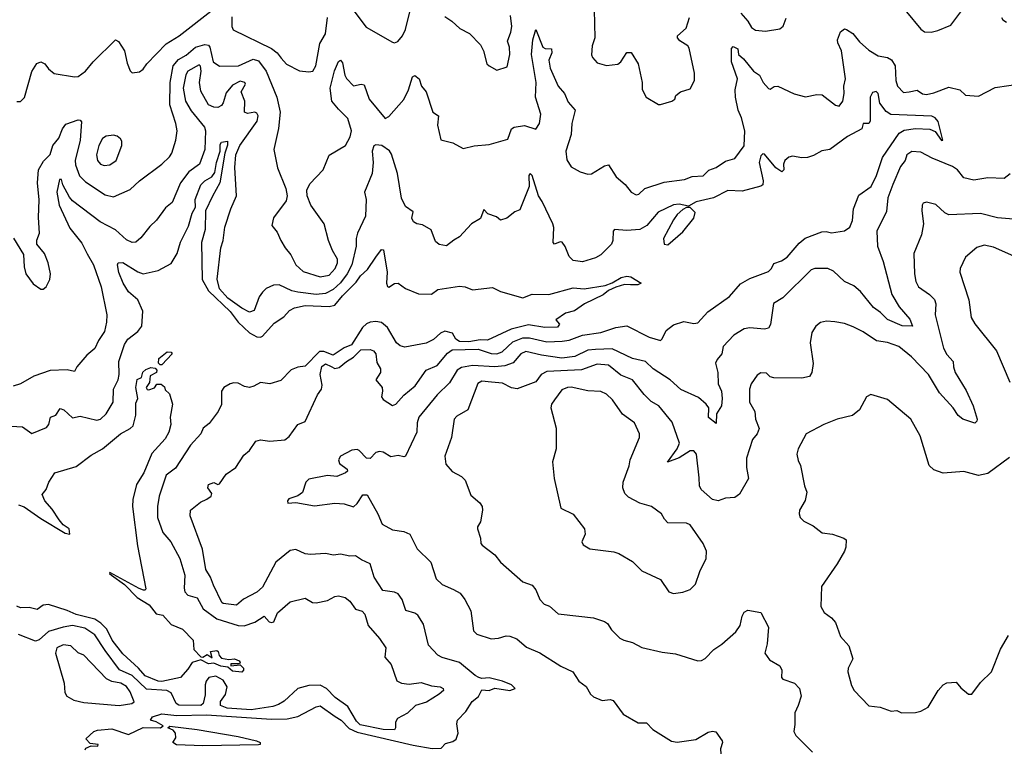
# Model space of a CAD drawing. Extents: x 1552033 to 1694788, y 811965 to 917215.
# Tile 414 of 632: x 1660851 to 1666143, y 840739 to 844662. Entities that reach past the tile are written whole.
import ezdxf

# ---------------------------------------------------------------- set-up
doc = ezdxf.new("R2010")
doc.units = 0

msp = doc.modelspace()

# ---------------------------------------------------------------- linework, layer by layer
at = {"layer": '0CON20XD'}
for points in [[(1660835, 844223.3), (1660855, 844223.3), (1660875.8, 844244.2), (1660915.5, 844384.5), (1660943.4, 844426.6), (1660964.2, 844435.8), (1660985, 844424.3), (1661005, 844397.8), (1661035, 844373.1), (1661144.4, 844354.4), (1661165, 844356.9), (1661204, 844386), (1661245, 844435.6), (1661365, 844554.2), (1661382, 844545), (1661414.3, 844494.3), (1661428.8, 844428.8), (1661445, 844387.5), (1661455, 844377.5), (1661495, 844382.5), (1661513.9, 844396.1), (1661533.3, 844425), (1661637.1, 844532.9), (1661707.3, 844575), (1661895, 844720.7)], [(1662615, 844753.3), (1662712.6, 844622.6), (1662855, 844540.8), (1662865, 844538), (1662883.3, 844545), (1662909.2, 844575), (1662925, 844610), (1662955, 844733.8)], [(1663938.9, 844715), (1663942.5, 844565), (1663928.1, 844521.9), (1663923.8, 844473.8), (1663929.3, 844459.3), (1663955, 844431.2), (1664005, 844416), (1664065, 844423.3), (1664081.2, 844435), (1664114.3, 844485.7), (1664136.8, 844486.8), (1664174.4, 844424.4), (1664196.2, 844325), (1664197, 844287), (1664217.5, 844245), (1664285, 844206.7), (1664295, 844206.7), (1664355.9, 844224.1), (1664372.5, 844235), (1664377.5, 844255), (1664402.5, 844275), (1664455, 844290), (1664477.5, 844335), (1664477.5, 844375), (1664448.8, 844508.8), (1664442, 844522), (1664398.8, 844548.8), (1664386.7, 844565), (1664386.7, 844575), (1664433.9, 844616.1), (1664451.9, 844675)], [(1665617.5, 844705), (1665695, 844611.2), (1665715, 844597.5), (1665750, 844595), (1665786.4, 844603.6), (1665855, 844632.5), (1665920.8, 844719.2)], [(1661991.3, 844678.7), (1661990.4, 844625), (1661998.7, 844608.7), (1662205, 844506.7), (1662235, 844484.5), (1662256.3, 844456.3), (1662285, 844423.1), (1662355, 844387.1), (1662405, 844381.2), (1662426.2, 844385), (1662442.2, 844415), (1662464.4, 844535), (1662495, 844586.7), (1662505.8, 844675)], [(1663135, 844679.2), (1663173.3, 844655), (1663216.7, 844615), (1663267.6, 844587.6), (1663327.6, 844527.6), (1663344.6, 844495), (1663361.9, 844425), (1663374, 844415), (1663415, 844391.2), (1663471.2, 844408.8), (1663485.6, 844475), (1663483.3, 844515), (1663473.2, 844546.8), (1663491.5, 844595), (1663495.4, 844625), (1663488.2, 844685)], [(1664727.5, 844697.5), (1664765.3, 844655.3), (1664785, 844620), (1664805, 844605.3), (1664858.9, 844601.1), (1664936, 844614), (1664955, 844627.5), (1664970.2, 844669.8)], [(1666128.9, 844675), (1666135, 844660.8), (1666155, 844648.9)], [(1661690, 844105), (1661658.4, 844205), (1661659.8, 844325), (1661676, 844415), (1661705, 844449), (1661745, 844471.8), (1661795, 844515.2), (1661845, 844529.4), (1661865.2, 844525.2), (1661872.2, 844515), (1661890.9, 844435), (1661925, 844412.7), (1662026.3, 844413.7), (1662105, 844450), (1662135, 844440.8), (1662174.7, 844385), (1662232.4, 844245), (1662250.8, 844165), (1662242.1, 844077.9), (1662216.4, 843965), (1662236.5, 843865), (1662281.9, 843755), (1662289.2, 843715), (1662282.1, 843687.9), (1662215, 843596), (1662205.7, 843555.7), (1662235, 843519.2), (1662253.8, 843475), (1662277.5, 843435), (1662308.7, 843398.7), (1662334.7, 843345), (1662375, 843308.2), (1662465, 843278.9), (1662515, 843288.8), (1662547.1, 843325), (1662559.7, 843355), (1662558.4, 843375), (1662531.3, 843421.3), (1662510.6, 843475), (1662487.5, 843565), (1662416, 843665), (1662395.7, 843715), (1662394.2, 843745), (1662410.7, 843779.3), (1662482.5, 843855), (1662515, 843933.3), (1662602.5, 843985), (1662627.8, 844032.2), (1662633.6, 844065), (1662615, 844131.9), (1662565, 844181.6), (1662528.7, 844225), (1662520, 844295), (1662542, 844388), (1662565, 844437.5), (1662575, 844445.5), (1662585, 844430), (1662597.9, 844365), (1662606.9, 844346.9), (1662645, 844306.5), (1662686.1, 844316.1), (1662701.7, 844311.7), (1662730, 844235), (1662815, 844130.9), (1662835, 844141.2), (1662915.9, 844234.1), (1662939.7, 844285), (1662961.4, 844355), (1662975, 844362), (1662998, 844345), (1663010, 844305), (1663035, 844274), (1663072, 844165), (1663101.2, 844145), (1663095.6, 844095), (1663115, 844016.7), (1663179.5, 843999.5), (1663235, 843969.2), (1663293.9, 843983.9), (1663375, 843990.8), (1663475, 844020), (1663494.5, 844075), (1663508.8, 844085), (1663565, 844092.7), (1663625, 844074.5), (1663645, 844104.3), (1663651.7, 844155), (1663622.5, 844245), (1663627.4, 844325), (1663600.9, 844475), (1663608.9, 844555), (1663625, 844610), (1663663.1, 844515), (1663675, 844507.3), (1663709.5, 844505), (1663710.3, 844485), (1663694.2, 844445), (1663702.4, 844402.4), (1663744.5, 844305), (1663779.1, 844265), (1663799.2, 844219.2), (1663836.2, 844176.2), (1663819.4, 844105), (1663814.6, 844045), (1663786, 843956), (1663791.2, 843908.8), (1663815, 843871.2), (1663862.5, 843845), (1663905, 843832), (1663925, 843834.2), (1663995, 843876.7), (1664015, 843882.5), (1664056.9, 843816.9), (1664105, 843775.7), (1664137.1, 843735), (1664165, 843720.6), (1664179.2, 843725), (1664210.8, 843755), (1664315, 843789.3), (1664425, 843802.8), (1664465, 843819.2), (1664525, 843822.5), (1664555, 843853.3), (1664595, 843866.7), (1664645, 843901.1), (1664695, 843916.5), (1664745.2, 843984.8), (1664747.8, 844065), (1664731.3, 844135), (1664712.7, 844175), (1664697.5, 844245), (1664696.5, 844285), (1664708.9, 844345), (1664676.7, 844436.7), (1664676.9, 844506.9), (1664685, 844517.9), (1664710.4, 844505), (1664715, 844474.4), (1664742.1, 844452.1), (1664795.6, 844385), (1664826.9, 844365), (1664847.5, 844325), (1664875, 844292), (1664885, 844288.8), (1664906.8, 844303.2), (1664925, 844304.4), (1665013.5, 844263.5), (1665075, 844246.9), (1665135, 844260), (1665165, 844258.8), (1665235, 844202.9), (1665255, 844198), (1665275.6, 844225), (1665282.3, 844265), (1665280.4, 844305), (1665290, 844345), (1665268.4, 844495), (1665248.1, 844538.1), (1665247, 844555), (1665262.8, 844597.2), (1665285, 844612.5), (1665295, 844610.5), (1665328.9, 844588.9), (1665365, 844544.2), (1665415, 844498.2), (1665465, 844468.2), (1665515, 844459.7), (1665536.5, 844446.5), (1665556.1, 844415), (1665560, 844335), (1665570, 844305), (1665600.9, 844270.9), (1665632.5, 844275), (1665675, 844283.3), (1665703.7, 844263.7), (1665725, 844260.9), (1665765, 844269.3), (1665845, 844299.6), (1665903.3, 844285), (1665935, 844256.2), (1666005, 844250.6), (1666095, 844297.5), (1666315, 844329.4)], [(1664183.6, 843533.6), (1664115, 843528.5), (1664047.5, 843535), (1664040, 843525), (1664038.9, 843475), (1664031.1, 843455), (1663975, 843397.1), (1663945, 843381.9), (1663875, 843361.1), (1663825, 843366.9), (1663805, 843388.6), (1663782.7, 843442.7), (1663766.4, 843466.4), (1663755, 843468.2), (1663725, 843454.4), (1663718.1, 843465), (1663722.3, 843545), (1663717.2, 843565), (1663659.5, 843685), (1663638.5, 843715), (1663605.4, 843825), (1663595, 843836), (1663587.5, 843825), (1663588.5, 843765), (1663539.5, 843640.5), (1663511.7, 843628.3), (1663468.8, 843595), (1663435, 843584.2), (1663412.7, 843602.7), (1663367.7, 843617.7), (1663345, 843642.5), (1663327, 843593), (1663280, 843565), (1663215.3, 843494.7), (1663185, 843476.5), (1663145, 843447.1), (1663105, 843453.1), (1663085, 843468.8), (1663062.2, 843532.2), (1663015, 843559.2), (1662985, 843563.8), (1662966.9, 843575), (1662958.1, 843595), (1662965, 843628.8), (1662925, 843658.6), (1662902.4, 843702.4), (1662881.4, 843835), (1662849.1, 843939.1), (1662837.7, 843957.7), (1662797.5, 843985), (1662765, 843988.8), (1662755, 843983.3), (1662744.6, 843955.4), (1662750.9, 843895), (1662744.6, 843835), (1662704.6, 843735), (1662713.8, 843695), (1662709.7, 843605), (1662666.9, 843515), (1662659.2, 843485), (1662658.8, 843445), (1662635.9, 843345), (1662611.6, 843295), (1662575, 843248), (1662535, 843210.6), (1662495, 843190.4), (1662445, 843184.8), (1662345, 843197.7), (1662314.3, 843204.3), (1662245.7, 843235.7), (1662215, 843234), (1662175, 843216), (1662155, 843198), (1662138.3, 843171.7), (1662110.6, 843099.4), (1662085, 843090), (1662045, 843110.9), (1661969.5, 843165), (1661924.8, 843215), (1661912.3, 843267.7), (1661931, 843435), (1661944.2, 843475), (1661953.9, 843546.1), (1661985.5, 843644.5), (1662015.7, 843714.3), (1662007.8, 843867.8), (1662011.9, 843935), (1662033.9, 843985), (1662126.3, 844116.3), (1662132.2, 844145), (1662125, 844160), (1662115, 844164.6), (1662075, 844157.3), (1662058.9, 844165), (1662061.1, 844225), (1662041.4, 844275), (1662064.2, 844315), (1662061.6, 844325), (1662035, 844331.6), (1661995, 844310.2), (1661960.8, 844269.2), (1661945, 844215.8), (1661935, 844201.1), (1661915, 844189.6), (1661895, 844191.3), (1661865, 844205.4), (1661825, 844277.5), (1661817.8, 844325), (1661825.9, 844385), (1661823.3, 844413.3), (1661815, 844419.1), (1661754, 844386), (1661743.5, 844366.5), (1661729.5, 844295), (1661742.6, 844225), (1661771.8, 844171.8), (1661844.4, 844085), (1661849.3, 844065), (1661846.5, 843965), (1661816.4, 843885), (1661760, 843845), (1661714.8, 843785.2), (1661670.2, 843679.8), (1661635, 843650.9), (1661585.7, 843585), (1661549.7, 843550.3), (1661501.1, 843488.9), (1661475, 843466.9), (1661455, 843464.5), (1661425, 843479.2), (1661365, 843533.1), (1661282.7, 843575), (1661135, 843687.5), (1661117.8, 843707.8), (1661082.9, 843775), (1661075, 843802.5), (1661065, 843802.5), (1661050.2, 843735), (1661061.9, 843665), (1661120.7, 843540.7), (1661185, 843461.3), (1661212.4, 843402.4), (1661248.2, 843345), (1661289.3, 843225), (1661319.2, 843075), (1661317.9, 843035), (1661306.2, 842985), (1661273.4, 842936.6), (1661255, 842894.3), (1661210.9, 842859.1), (1661158.1, 842795), (1661145, 842770), (1661105, 842780), (1661015, 842775.8), (1660926.2, 842745), (1660855, 842704.2), (1660815, 842692)], [(1661202.5, 840735), (1661206.7, 840745), (1661235, 840757.5), (1661270, 840755), (1661272.5, 840765), (1661230, 840770), (1661205.8, 840795), (1661250, 840835), (1661268, 840842), (1661345, 840848), (1661435, 840818.9), (1661514, 840856), (1661607.5, 840855), (1661622.5, 840865), (1661585, 840886.7), (1661553.3, 840895), (1661565, 840912.5), (1661615, 840930), (1661695, 840921.1), (1661855, 840923.3), (1662205, 840901.4), (1662287.8, 840902.2), (1662345, 840914.6), (1662445, 840967.8), (1662465, 840972.5), (1662547.1, 840915), (1662578.9, 840895), (1662621.1, 840851.1), (1662665, 840830.9), (1662965, 840760.5), (1663067.6, 840742.4), (1663116, 840745), (1663140, 840770), (1663179.1, 840780.9), (1663196.3, 840793.7), (1663207.8, 840825), (1663200, 840875), (1663204, 840895), (1663248.1, 840941.9), (1663283.3, 840995), (1663316.7, 841023.3), (1663335, 841058), (1663375, 841055.5), (1663405, 841066.8), (1663485, 841054.2), (1663513.1, 841065), (1663495, 841084.6), (1663445, 841105.2), (1663375, 841123.4), (1663335, 841118.9), (1663318.8, 841125), (1663298.8, 841135), (1663215, 841205.5), (1663122.2, 841232.2), (1663098.1, 841245), (1663048.9, 841298.9), (1663021.4, 841411.4), (1662990.2, 841460.2), (1662975, 841471.4), (1662925.6, 841485.6), (1662906.9, 841545), (1662885.3, 841575.3), (1662865, 841584.4), (1662803, 841593), (1662755.5, 841665), (1662735, 841736.9), (1662687.6, 841757.6), (1662655, 841780), (1662625, 841777.1), (1662575, 841787.5), (1662536.7, 841783.3), (1662495, 841792.5), (1662413.2, 841786.8), (1662385, 841790.4), (1662335, 841812.5), (1662305, 841808.1), (1662227.1, 841745), (1662155, 841610.6), (1662125, 841584.5), (1662053.7, 841546.3), (1662016.4, 841513.6), (1661945, 841522.2), (1661937.9, 841527.9), (1661891.9, 841621.9), (1661875.4, 841665), (1661850.4, 841705), (1661834, 841815), (1661767.5, 841995), (1661769.2, 842025), (1661822.6, 842067.4), (1661856.9, 842083.1), (1661879.1, 842100.9), (1661884.3, 842115), (1661862, 842145), (1661865, 842162.5), (1661895, 842173.3), (1661915, 842162.5), (1661925, 842166.7), (1661960.9, 842219.1), (1662012, 842255), (1662055, 842320), (1662086.2, 842345), (1662120, 842395), (1662145, 842402.5), (1662195, 842395.4), (1662275, 842403.8), (1662298.9, 842421.1), (1662345.4, 842484.6), (1662385, 842502), (1662450.6, 842645), (1662473.3, 842675), (1662476.8, 842696.8), (1662465.4, 842755), (1662475, 842797.8), (1662495, 842811.8), (1662525, 842796.5), (1662545, 842786.5), (1662567.6, 842792.4), (1662606.7, 842825), (1662645, 842847.1), (1662685, 842886.1), (1662735, 842889.1), (1662752.3, 842882.3), (1662764.4, 842865), (1662769.6, 842819.6), (1662790.6, 842785), (1662789.2, 842765), (1662764.7, 842725), (1662798.2, 842685), (1662801.1, 842665), (1662794.7, 842634.7), (1662805, 842620), (1662855, 842586.9), (1662872, 842595), (1662915, 842643.3), (1662977.2, 842692.8), (1663035, 842776.9), (1663095, 842802.7), (1663151, 842869), (1663175, 842887.8), (1663315, 842889.8), (1663385, 842868.1), (1663415, 842865.2), (1663444, 842876), (1663500.6, 842929.4), (1663555, 842951.8), (1663591.6, 842951.6), (1663685, 842929.6), (1663766.7, 842933.3), (1663805, 842938.1), (1663875, 842965.5), (1663975, 842980.3), (1664055, 843007.5), (1664114.8, 843015.2), (1664234.6, 842955), (1664295, 842938), (1664304.3, 842945.7), (1664325, 842990.6), (1664365, 843022.2), (1664420.9, 843039.1), (1664475, 843028.6), (1664495, 843031.4), (1664548.7, 843091.3), (1664666.7, 843173.3), (1664725, 843242.5), (1664775, 843270.8), (1664875, 843308), (1664892, 843325), (1664905, 843350.8), (1664945, 843365.5), (1664975.3, 843384.8), (1665039.9, 843460.1), (1665073.1, 843486.9), (1665162.2, 843522.2), (1665185, 843523.5), (1665214.5, 843515.5), (1665285, 843527.1), (1665312.8, 843547.2), (1665327, 843583), (1665333.4, 843645), (1665361.2, 843718.8), (1665427.7, 843765), (1665455.7, 843825), (1665489.1, 843920.9), (1665578.6, 844051.4), (1665605, 844068.1), (1665665, 844077.3), (1665743.5, 844073.5), (1665771.1, 844061.1), (1665805, 844012.5), (1665812.5, 844015), (1665787.5, 844115), (1665771.2, 844135), (1665753.6, 844143.6), (1665532.4, 844152.4), (1665508.6, 844168.6), (1665473.7, 844213.7), (1665465.3, 844265), (1665455, 844275.7), (1665435, 844271.2), (1665421.4, 844245), (1665422.8, 844117.2), (1665415, 844103.8), (1665385, 844103.8), (1665376.9, 844075), (1665300.8, 844035), (1665206.1, 843963.9), (1665162.9, 843957.1), (1665118.4, 843931.6), (1665085, 843921.2), (1665055, 843919.2), (1665005, 843928.2), (1664985, 843922.9), (1664963.2, 843905), (1664956.9, 843885), (1664957.8, 843855), (1664947.5, 843845), (1664915, 843866.5), (1664855, 843940), (1664845, 843940.8), (1664835, 843930), (1664825.5, 843895), (1664846.8, 843795), (1664844.8, 843775.2), (1664835, 843766.6), (1664735, 843740.7), (1664656.6, 843743.4), (1664580, 843705), (1664487.3, 843682.7), (1664445, 843660), (1664395, 843671.1), (1664365, 843666), (1664283.1, 843626.9), (1664220.9, 843555), (1664183.6, 843533.6)], [(1660817, 843487), (1660870.5, 843400.5), (1660874.2, 843334.2), (1660883.8, 843295), (1660922.3, 843242.3), (1660965, 843212.5), (1660977, 843213), (1660992.5, 843225), (1661013.3, 843265), (1661016.2, 843295), (1661003.8, 843355), (1660983.8, 843405), (1660942, 843455), (1660943, 843477), (1660957.5, 843515), (1660951.2, 843598.8), (1660955.7, 843694.3), (1660946.2, 843785), (1660951.8, 843855), (1660978, 843902), (1661015, 843937.1), (1661028.8, 843985), (1661060.4, 844025), (1661080, 844075), (1661099.3, 844100.7), (1661165, 844124.4), (1661175, 844122.9), (1661182.6, 844112.6), (1661175.7, 844015), (1661149.5, 843905), (1661151.3, 843881.3), (1661172.9, 843822.9), (1661205, 843790), (1661310.6, 843720.6), (1661355, 843710.5), (1661445, 843748.9), (1661495, 843796.5), (1661615.3, 843884.7), (1661656.5, 843925), (1661668.5, 843945), (1661690, 844015), (1661696.5, 844065), (1661690, 844105)], [(1661305, 843878.5), (1661335, 843881.2), (1661368.8, 843905), (1661398.9, 843985), (1661398.9, 844008.9), (1661392.4, 844022.4), (1661375.4, 844035.4), (1661355, 844041.1), (1661315, 844036.4), (1661295, 844023.1), (1661275.6, 843985.6), (1661264, 843935), (1661268.9, 843905), (1661285, 843885.4), (1661305, 843878.5)], [(1660805, 842477.1), (1660865, 842473.1), (1660915, 842436.7), (1660995, 842468.9), (1661007.1, 842485), (1661016, 842524), (1661045, 842535.4), (1661068.4, 842571.6), (1661088.5, 842565), (1661135, 842521.8), (1661175, 842530.9), (1661265, 842509.4), (1661285, 842513.3), (1661315, 842542.5), (1661353.1, 842605), (1661355.5, 842675), (1661379.2, 842725), (1661385.7, 842754.3), (1661383.1, 842825), (1661413.8, 842916.2), (1661431.1, 842945), (1661485.6, 842985), (1661507.8, 843015), (1661511.9, 843095), (1661485.7, 843155.7), (1661435, 843198.2), (1661405.9, 843245), (1661383.2, 843303.2), (1661376.3, 843343.7), (1661380.6, 843355), (1661405, 843357.3), (1661485, 843306.8), (1661515, 843296.6), (1661595, 843313.1), (1661665, 843350.5), (1661697.4, 843405), (1661714.8, 843465.2), (1661758.5, 843551.5), (1661777.5, 843622.5), (1661795.9, 843655), (1661794, 843695), (1661825, 843774.4), (1661845, 843796.1), (1661883.3, 843816.7), (1661899.5, 843840.5), (1661908.5, 843895), (1661927.5, 843955), (1661928.3, 843991.7), (1661935, 844003.1), (1661968.3, 844008.3), (1661967.5, 843987.5), (1661953.8, 843945), (1661925.6, 843785), (1661886.5, 843713.5), (1661849.2, 843635), (1661847.6, 843535), (1661828.4, 843465), (1661832.3, 843265), (1661866, 843205), (1661982.5, 843092.5), (1662025.1, 843035), (1662085, 842978.1), (1662125, 842956.2), (1662145, 842954.8), (1662155, 842961.1), (1662219.3, 843030.7), (1662270.8, 843065), (1662301.2, 843098.8), (1662327.6, 843112.4), (1662385, 843124.8), (1662515, 843119.6), (1662545, 843126.8), (1662585, 843177.4), (1662658.9, 843251.1), (1662681.8, 843285), (1662720.5, 843319.5), (1662764.7, 843385.3), (1662795, 843427.1), (1662806.5, 843425), (1662825.5, 843304.5), (1662823.1, 843245), (1662828.3, 843228.3), (1662835, 843223.3), (1662865, 843244.4), (1662885, 843245.4), (1662925, 843217.7), (1662995, 843187.3), (1663065, 843186), (1663098.5, 843211.5), (1663215, 843230), (1663245, 843226.2), (1663285, 843210), (1663391.7, 843221.7), (1663435, 843200.8), (1663555, 843165.8), (1663605, 843186), (1663695, 843184), (1663825, 843221.2), (1663885, 843215.8), (1663996.9, 843233.1), (1664035, 843247.1), (1664084.4, 843275.6), (1664115, 843283.8), (1664135, 843279.4), (1664191.2, 843245), (1664172.6, 843237.4), (1664133.8, 843236.2), (1664102.2, 843237.8), (1664055, 843224.5), (1664015, 843205.6), (1663987.2, 843182.8), (1663886.7, 843135), (1663833.6, 843096.4), (1663784, 843085), (1663731.7, 843048.3), (1663752.5, 843025), (1663741.7, 843008.3), (1663673, 843007), (1663585, 843022.2), (1663492.6, 842997.4), (1663365, 842938.4), (1663325, 842941), (1663265, 842930.2), (1663215, 842931.7), (1663195.2, 842945), (1663176.9, 842976.9), (1663135, 842987.6), (1663112.6, 842977.4), (1663075, 842941.8), (1663035, 842923.2), (1662921.3, 842901.3), (1662895, 842908.9), (1662875.4, 842925), (1662827.1, 843007.1), (1662795, 843033.5), (1662765, 843039.5), (1662735, 843035.6), (1662715, 843026.5), (1662693.4, 843006.6), (1662635, 842914.2), (1662595, 842897.7), (1662535, 842858.6), (1662485, 842877.3), (1662462.7, 842877.3), (1662385, 842799.4), (1662345, 842793.5), (1662310.4, 842779.6), (1662255, 842722.9), (1662195, 842704.4), (1662145, 842710.8), (1662109.3, 842690.7), (1662085, 842684.8), (1662059.2, 842689.2), (1662025, 842708.4), (1662001, 842709), (1661982, 842705), (1661948, 842685), (1661935.7, 842664.3), (1661935, 842592.5), (1661917.5, 842555), (1661868.9, 842491.1), (1661836.2, 842465), (1661823.8, 842435), (1661768.3, 842375), (1661688.7, 842251.3), (1661637.3, 842212.7), (1661600.7, 842099.3), (1661590.6, 842045), (1661591.5, 841985), (1661619.6, 841905), (1661663.3, 841855), (1661710.6, 841765), (1661738.7, 841675), (1661734.3, 841605), (1661738.8, 841585), (1661755, 841566.8), (1661805, 841553.1), (1661836.4, 841495), (1661909.6, 841439.6), (1662025, 841405.1), (1662056.5, 841403.5), (1662115, 841422.3), (1662165, 841455.3), (1662190.9, 841425), (1662205, 841420), (1662215.8, 841425), (1662237, 841473), (1662305, 841532.1), (1662385, 841551.4), (1662425, 841528.1), (1662445, 841525.6), (1662505, 841539.6), (1662545, 841560.9), (1662565, 841564.6), (1662599.4, 841555), (1662625.4, 841535), (1662655, 841492.5), (1662691.3, 841481.3), (1662706.5, 841465), (1662723.8, 841403.8), (1662784.7, 841334.7), (1662818.1, 841285), (1662814, 841235), (1662846.7, 841195), (1662877, 841107), (1662903.8, 841093.8), (1662945, 841088.1), (1663008, 841098), (1663065, 841079.8), (1663110, 841075), (1663127.5, 841065), (1663129.2, 841055), (1663105.7, 841035), (1663037, 840993), (1662977.5, 840975), (1662935, 840933.5), (1662882, 840905), (1662870, 840885), (1662871.4, 840855), (1662865, 840843.5)], [(1666175, 843834.2), (1666141.7, 843808.3), (1666055, 843812.5), (1665978.8, 843798.8), (1665925, 843812.5), (1665892.5, 843855), (1665865, 843873.3), (1665755, 843916.9), (1665695, 843949.6), (1665645.6, 843954.4), (1665620, 843935), (1665611.1, 843905), (1665585, 843872.9), (1665543.6, 843776.4), (1665517.5, 843705), (1665509.7, 843630.3), (1665457.8, 843525), (1665461.6, 843445), (1665492.1, 843362.1), (1665538.6, 843185), (1665578.8, 843118.8), (1665635, 843051.4), (1665650, 843015), (1665595, 843015.6), (1665515, 843049.3), (1665477.9, 843087.9), (1665440.4, 843115), (1665370.1, 843200.1), (1665335, 843232), (1665284.7, 843254.7), (1665225, 843309.4), (1665195, 843323.5), (1665125, 843324.4), (1665105, 843318.1), (1664952.5, 843167.5), (1664903.4, 843136.6), (1664886.7, 843023.3), (1664875, 843003.3), (1664855, 842998), (1664775, 843005.8), (1664745, 843000), (1664688.8, 842965), (1664632.5, 842905), (1664625.6, 842865), (1664599.4, 842835), (1664591.5, 842815), (1664603.5, 842765), (1664605.5, 842705), (1664623.5, 842665), (1664625.8, 842625), (1664622.5, 842585), (1664597, 842543), (1664595, 842491.2), (1664553, 842523), (1664554.4, 842575), (1664540.8, 842595), (1664499.7, 842629.8), (1664405, 842672.9), (1664346.3, 842726.4), (1664255, 842785.4), (1664214.4, 842825), (1664145, 842841.2), (1664035, 842891.7), (1663945, 842889), (1663905, 842885.2), (1663835, 842851.2), (1663765, 842842.7), (1663655, 842858.8), (1663571.1, 842878.9), (1663543.7, 842866.3), (1663502.6, 842817.4), (1663458.6, 842801.4), (1663405, 842794.8), (1663285, 842802.4), (1663225, 842792.6), (1663202.8, 842777.2), (1663160.7, 842709.3), (1663095, 842644.6), (1662995.5, 842525), (1662987.9, 842495), (1662986.2, 842445), (1662925, 842314.4), (1662915, 842311.1), (1662885, 842319.6), (1662845, 842312.2), (1662805, 842337.1), (1662785, 842339.5), (1662765, 842334.3), (1662735, 842303.3), (1662715, 842304), (1662675, 842346.2), (1662665, 842351.2), (1662636.7, 842346.7), (1662575, 842316), (1662564.2, 842295), (1662568.8, 842275), (1662610, 842245), (1662612.5, 842235), (1662602.5, 842225), (1662554.5, 842205.5), (1662505, 842210.4), (1662405, 842190.8), (1662389.2, 842175), (1662370.4, 842119.6), (1662345, 842101.4), (1662296.7, 842085), (1662290, 842075), (1662292.7, 842062.7), (1662335, 842066), (1662435, 842048.5), (1662545, 842063.1), (1662595, 842059.1), (1662645, 842042.5), (1662665, 842060.8), (1662695, 842107.1), (1662717.5, 842107.5), (1662775.6, 842005), (1662798.8, 841948.8), (1662855, 841919.7), (1662915, 841909.6), (1662947.5, 841895), (1662987, 841817), (1663061.5, 841745), (1663088.8, 841655), (1663121.2, 841625), (1663182.5, 841597.5), (1663218.1, 841578.1), (1663244.2, 841545), (1663275, 841482.5), (1663290.8, 841375), (1663308.7, 841358.7), (1663385, 841331.9), (1663425, 841335.6), (1663465, 841349.2), (1663485, 841347.5), (1663522.4, 841332.4), (1663575, 841288.6), (1663647.4, 841257.4), (1663760, 841185), (1663823.3, 841155), (1663856.2, 841105), (1663895, 841076.2), (1663919.4, 841035), (1663935, 841020.6), (1663981.7, 841001.7), (1664025, 841006.9), (1664040.9, 841000.9), (1664095, 840927.5), (1664175, 840881.2), (1664220.7, 840880.7), (1664253.8, 840845), (1664355, 840783.1), (1664385, 840776.7), (1664485, 840791.9), (1664551.2, 840831.2), (1664575, 840836), (1664592.3, 840832.3), (1664625.8, 840785), (1664629.2, 840775), (1664618.5, 840741.5), (1664619.6, 840715)], [(1666215, 843587.3), (1666107.4, 843597.4), (1666015, 843620.7), (1665845, 843612.2), (1665823, 843623), (1665775, 843668.8), (1665725, 843681.2), (1665707.5, 843675), (1665701.2, 843665), (1665699.2, 843635), (1665708.1, 843565), (1665698.9, 843505), (1665657.8, 843405), (1665660, 843295), (1665667.5, 843255), (1665681.9, 843225), (1665742, 843185), (1665767.9, 843157.9), (1665775.8, 843135), (1665771.9, 843075), (1665816.2, 842896.2), (1665835, 842861.9), (1665868.1, 842825), (1665869.5, 842795), (1665879.5, 842765), (1665938.2, 842668.2), (1665976.4, 842585), (1665997.5, 842515), (1665995, 842502.5), (1665985, 842493.3), (1665920, 842515), (1665895, 842534.2), (1665869.1, 842575), (1665795.4, 842655), (1665735, 842753.8), (1665645, 842848.6), (1665576.2, 842905), (1665515, 842927.1), (1665455.6, 842935.6), (1665385, 842983.1), (1665330.7, 843010.7), (1665285, 843028.1), (1665232.9, 843037.1), (1665188.3, 843041.7), (1665155, 843034.2), (1665130, 843015), (1665109.3, 842980.7), (1665100.4, 842925), (1665116.6, 842813.4), (1665109.2, 842765), (1665095.6, 842744.4), (1665055, 842734.4), (1664905, 842735.7), (1664885, 842742), (1664865, 842761.2), (1664835, 842764), (1664815, 842751.2), (1664782.9, 842705), (1664773.1, 842675), (1664772.7, 842605), (1664801.9, 842555), (1664805.5, 842515), (1664825.4, 842464.6), (1664814.5, 842435), (1664790.5, 842405), (1664757.7, 842305), (1664757.1, 842255), (1664768.1, 842195), (1664719.4, 842110.6), (1664695, 842092.9), (1664645, 842088.6), (1664605, 842075.8), (1664575, 842082.9), (1664514.2, 842135), (1664505.6, 842155.6), (1664502.2, 842197.8), (1664488, 842325), (1664475, 842343.8), (1664455, 842344.4), (1664395, 842306.7), (1664333.4, 842283.4), (1664384.6, 842355), (1664397.7, 842385), (1664357.7, 842497.7), (1664286.9, 842585), (1664245, 842610), (1664207.3, 842647.3), (1664145.5, 842725), (1664081.3, 842751.3), (1664015, 842805.3), (1663955, 842809.2), (1663870.1, 842779.9), (1663685, 842770.3), (1663654.5, 842755), (1663625, 842714.1), (1663525, 842677.5), (1663495, 842681.8), (1663445, 842707.5), (1663387.3, 842712.7), (1663335, 842717.8), (1663313.6, 842706.4), (1663259.4, 842565), (1663200.5, 842529.5), (1663186.7, 842515), (1663171.1, 842415), (1663135.7, 842315), (1663141.7, 842271.7), (1663175, 842232.5), (1663225, 842206), (1663245, 842186.7), (1663276.2, 842105), (1663323.8, 842065), (1663336, 842045), (1663338.6, 842025), (1663327.6, 841962.4), (1663311.2, 841935), (1663311.2, 841925), (1663327.5, 841875), (1663330, 841845), (1663336.6, 841836.6), (1663404, 841785), (1663435.7, 841745), (1663555, 841640), (1663605, 841621.2), (1663625, 841596.7), (1663645.7, 841545), (1663669.3, 841519.3), (1663698, 841508), (1663745, 841467.9), (1663856.1, 841453.9), (1663935, 841445.8), (1663995, 841426.4), (1664010.4, 841415), (1664030.9, 841380.9), (1664076.8, 841336.8), (1664097.5, 841325), (1664145, 841312.5), (1664195, 841286.9), (1664305, 841260.8), (1664375, 841252), (1664495, 841214.2), (1664515, 841216), (1664535, 841226.2), (1664581.2, 841275), (1664625, 841304), (1664699.8, 841370.2), (1664724.2, 841405), (1664734, 841455), (1664745, 841476.7), (1664765, 841486.7), (1664833.9, 841473.9), (1664876, 841395), (1664868.6, 841305), (1664855.7, 841255), (1664880.6, 841220.6), (1664937.3, 841187.3), (1664948, 841165), (1664946.2, 841125), (1664953.3, 841115), (1665014.6, 841094.6), (1665042.9, 841065), (1665050.5, 841025), (1665035.4, 840974.6), (1665018.1, 840935), (1665017.9, 840872.1), (1665011.2, 840835), (1665022.1, 840812.1), (1665113, 840723)], [(1664335, 843452.1), (1664415, 843522), (1664474.4, 843595), (1664481.2, 843625), (1664455, 843652.5), (1664435, 843652.5), (1664415, 843642), (1664385, 843615.6), (1664365, 843586.9), (1664310.7, 843485), (1664314.6, 843455), (1664335, 843452.1)], [(1666275.3, 843355.3), (1666085, 843438.7), (1666035, 843449.1), (1665995, 843438.1), (1665934.4, 843385), (1665905.8, 843325), (1665904.3, 843305), (1665952.5, 843155), (1665965, 843060), (1665985, 843026), (1666100.9, 842880.9), (1666172.8, 842712.8)], [(1661615, 842806), (1661605, 842806), (1661596, 842815), (1661598.9, 842841.1), (1661643.9, 842876.1), (1661664.4, 842874.4), (1661670, 842865), (1661615, 842806)], [(1660845, 842054.2), (1660875, 842043.1), (1660965, 841979.1), (1661095, 841901.2), (1661120, 841895), (1661116.7, 841925), (1661085, 841946), (1661062.3, 841972.3), (1661025, 842030.8), (1660985.7, 842075), (1660971.7, 842108.3), (1660993.3, 842135), (1661006.7, 842175), (1661040, 842225), (1661155, 842260), (1661235, 842321.2), (1661295.3, 842354.7), (1661392, 842435), (1661445, 842463.8), (1661461.2, 842478.8), (1661474.2, 842535), (1661475, 842600), (1661485.5, 842625), (1661475.6, 842685), (1661482.5, 842727.5), (1661505, 842737.5), (1661512.9, 842767.1), (1661528.6, 842781.4), (1661555, 842792.5), (1661579.1, 842789.1), (1661588.3, 842778.3), (1661586, 842765), (1661552.4, 842747.6), (1661549.2, 842710.8), (1661530, 842685), (1661535, 842673.3), (1661545, 842672.5), (1661575, 842682.5), (1661588.3, 842701.7), (1661611.7, 842701.7), (1661628.3, 842688.3), (1661631.7, 842671.7), (1661655, 842650), (1661672.5, 842595), (1661660, 842525), (1661663.3, 842485), (1661652, 842445), (1661631.7, 842408.3), (1661561, 842329), (1661518.2, 842225), (1661478, 842162), (1661458.3, 842081.7), (1661456.5, 842045), (1661483.4, 841833.4), (1661528.8, 841601.2), (1661525.9, 841594.1), (1661516.1, 841593.9), (1661493.2, 841603.2), (1661335, 841690), (1661332.5, 841685), (1661343.3, 841675), (1661413.8, 841625), (1661482, 841555), (1661546.2, 841516.2), (1661585, 841467.5), (1661619.7, 841459.7), (1661665, 841410.6), (1661726, 841385), (1661782.5, 841325), (1661786.4, 841275), (1661825, 841235.4), (1661835, 841233.3), (1661858.6, 841248.6), (1661885, 841230), (1661876.7, 841265), (1661909.5, 841269.5), (1661918, 841265), (1661922.5, 841242.5), (1661935, 841228.9), (1661975, 841221.9), (1662005, 841225.7), (1662031.2, 841215), (1662036.2, 841205), (1662032.5, 841197.5), (1661985, 841198), (1661985, 841187.5), (1662035, 841193.3), (1662053.1, 841175), (1662054.3, 841165), (1662045, 841154.4), (1661995, 841159.6), (1661970, 841180), (1661932.2, 841185), (1661895, 841201.4), (1661865, 841198.8), (1661825, 841220.6), (1661778.1, 841205), (1661755, 841168.8), (1661715, 841124.2), (1661615, 841103.9), (1661594.6, 841105.4), (1661525, 841133.5), (1661490, 841175), (1661405, 841251.8), (1661347.4, 841325), (1661319, 841385), (1661287.3, 841417.3), (1661255, 841438.7), (1661155, 841463.7), (1661105.9, 841485.9), (1661005, 841517.5), (1660976.3, 841513.7), (1660945, 841490), (1660901.8, 841501.8), (1660855, 841500), (1660835, 841508.7)], [(1664365, 841576), (1664415, 841584.2), (1664455, 841598), (1664482.7, 841627.3), (1664506, 841695), (1664540.8, 841765), (1664543.1, 841805), (1664524.5, 841845), (1664455, 841946.2), (1664435, 841954), (1664335, 841956.2), (1664315.9, 841975.9), (1664300, 842005), (1664246.2, 842045), (1664183.2, 842063.2), (1664123.3, 842095), (1664104, 842115), (1664093.1, 842145), (1664094.5, 842175), (1664127.1, 842262.9), (1664132.3, 842295), (1664182.9, 842415), (1664181.8, 842435), (1664155.4, 842495), (1664091.4, 842541.4), (1664037.9, 842617.9), (1664005, 842647.8), (1663975, 842663.6), (1663905, 842666), (1663815, 842686), (1663795, 842685.3), (1663765, 842671.1), (1663725, 842617.8), (1663710, 842595), (1663706.5, 842575), (1663734.3, 842465), (1663734.2, 842355), (1663714, 842285), (1663724.2, 842195), (1663760, 842035), (1663825, 842004), (1663887.1, 841925), (1663889.4, 841895), (1663872.5, 841855), (1663878.6, 841838.6), (1663915, 841816.7), (1664045, 841800.8), (1664071.2, 841791.2), (1664145, 841748.8), (1664195, 841698.8), (1664295, 841651.2), (1664340, 841585), (1664365, 841576)], [(1666171.8, 842308.2), (1666055, 842222.5), (1666005, 842210.9), (1665925, 842232.2), (1665815, 842224.4), (1665765, 842242), (1665740, 842265), (1665691.4, 842425), (1665640, 842515), (1665515, 842619.2), (1665425, 842646.2), (1665403.3, 842635), (1665364, 842565), (1665326.4, 842533.6), (1665245, 842514.3), (1665172.5, 842485), (1665077.5, 842435), (1665036, 842355), (1665028.8, 842325), (1665035, 842292.5), (1665048, 842265), (1665069.2, 842155), (1665082.3, 842122.3), (1665073, 842077), (1665042, 842025), (1665040, 842005), (1665046.2, 841985), (1665065.7, 841965.7), (1665115, 841940), (1665165, 841902.9), (1665220, 841895), (1665280, 841875), (1665292.5, 841865), (1665291.2, 841825), (1665283.8, 841805), (1665245, 841736.7), (1665160, 841615), (1665156.4, 841506.4), (1665174.3, 841474.3), (1665213.8, 841445), (1665235, 841420), (1665262, 841345), (1665308.1, 841295), (1665329.2, 841225), (1665304.3, 841175), (1665301.4, 841155), (1665321.3, 841081.3), (1665336, 841055), (1665415, 840972), (1665476.1, 840966.1), (1665535, 840943.3), (1665565, 840946.7), (1665590, 840935), (1665665, 840936.7), (1665695, 840943.8), (1665733.3, 840965), (1665788, 841055), (1665814.3, 841085.7), (1665835, 841096.7), (1665885, 841100), (1665908.8, 841068.8), (1665951.2, 841035), (1665968, 841035), (1666015, 841098), (1666074, 841155), (1666122.8, 841277.3), (1666165, 841350.6)], [(1662865, 840843.5), (1662805.2, 840844.8), (1662680.8, 840870.8), (1662660.7, 840890.7), (1662615, 840968.1), (1662546.8, 841016.8), (1662500.3, 841065), (1662465, 841083.9), (1662405, 841081.1), (1662345, 841066.1), (1662273, 840997), (1662241.1, 840978.9), (1662211.2, 840968.8), (1662095, 840950.4), (1661965, 840960.3), (1661930.5, 840975), (1661930, 840995), (1661957.2, 841032.8), (1661966.2, 841075), (1661945, 841109.8), (1661905, 841132.9), (1661868.1, 841125), (1661852.3, 841105), (1661847.1, 841085), (1661847.9, 841032.1), (1661836.2, 840985), (1661825.1, 840974.9), (1661705.2, 840975.2), (1661692.1, 840985), (1661665, 841041.5), (1661641.2, 841055), (1661531.5, 841061.5), (1661455, 841136), (1661386.3, 841166.3), (1661309.3, 841269.3), (1661254.8, 841354.8), (1661200.9, 841390.9), (1661135.2, 841404.8), (1661085, 841395.3), (1661005, 841371.4), (1660955, 841327.5), (1660935, 841321.1), (1660845, 841355.5)], [(1661385, 840974.7), (1661452.5, 840985), (1661465.7, 840994.3), (1661445, 841047.1), (1661425, 841076.9), (1661395, 841094.7), (1661345, 841103.3), (1661318, 841118), (1661195, 841244.3), (1661165, 841258), (1661126, 841295), (1661085, 841299.7), (1661049.5, 841285), (1661042.7, 841255), (1661088.8, 841095), (1661092.9, 841045), (1661104.3, 841024.3), (1661142.3, 841002.3), (1661195, 840990.2), (1661385, 840974.7)], [(1661835, 840758.1), (1661693, 840763), (1661673.3, 840775), (1661690.5, 840799.5), (1661687.5, 840825), (1661675, 840840.8), (1661647.5, 840855), (1661657.5, 840862.5), (1661805, 840846), (1662025, 840807.2), (1662123.3, 840785), (1662143.8, 840775), (1662142.5, 840765), (1662135, 840763.3), (1661835, 840758.1)]]:
    msp.add_lwpolyline(points, dxfattribs=at)

doc.saveas('drawing.dxf')
